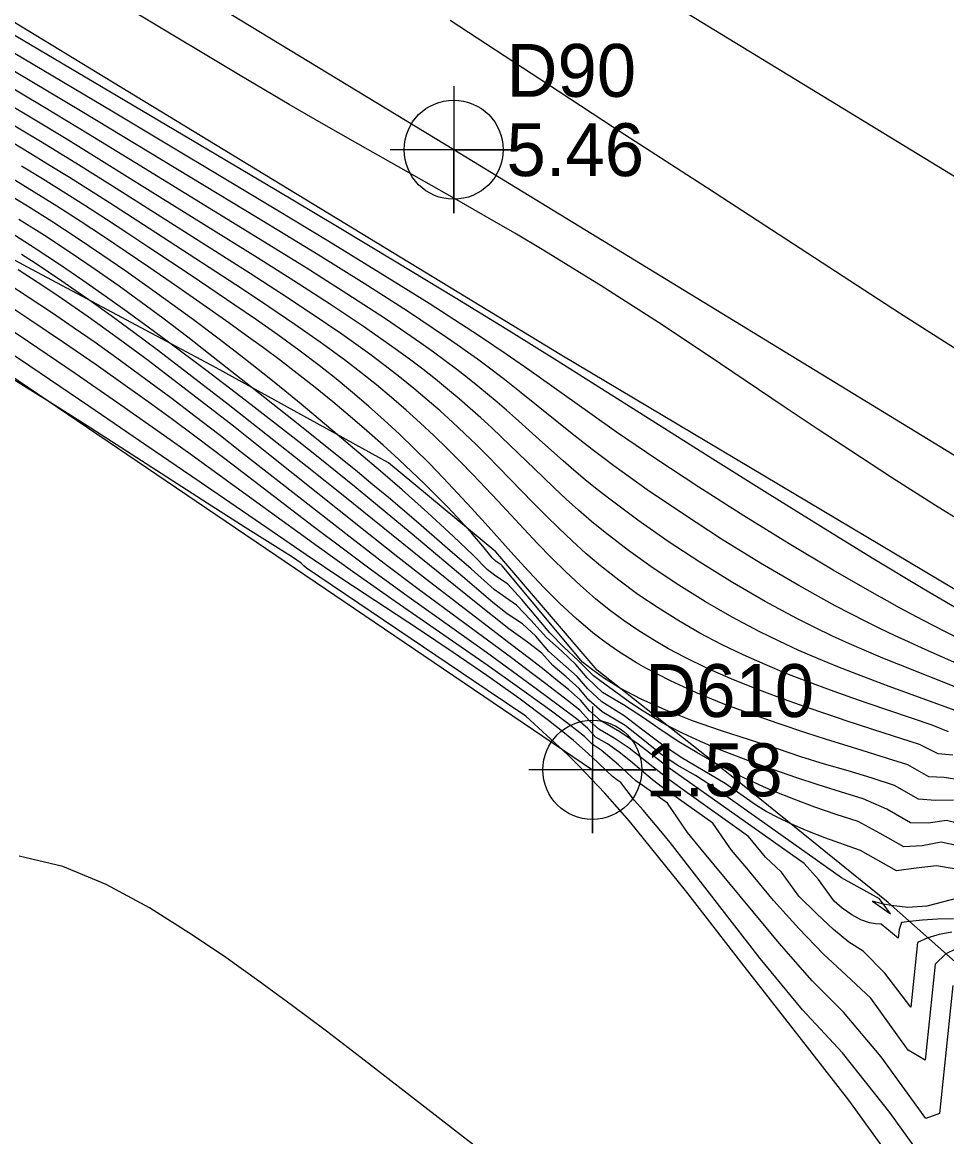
# Model space of a CAD drawing. Extents: x 2356077 to 2359823, y 225951 to 227822.
# Drawn here: x 2357348.2 to 2357391.9, y 226788.3 to 226841 of the extents above; entities that cross this region are included whole.
import ezdxf

# ---------------------------------------------------------------- set-up
doc = ezdxf.new("R2010")
doc.units = 0
for name, color, linetype in [('DTM Contours Major', 7, 'Continuous'), ('DTM Contours Minor', 7, 'Continuous'), ('Exist DTM Breakline', 7, 'Continuous'), ('Exist DTM Crownline', 7, 'Continuous'), ('Exist DTM Regular Point CELL', 7, 'Continuous'), ('Exist DTM Regular Point Cogo Elevation', 7, 'Continuous'), ('Exist DTM Regular Point Cogo Number', 7, 'Continuous'), ('Exist Roads EOP', 7, 'Continuous'), ('Exist Roads EOP Cogo Elevation', 7, 'Continuous'), ('Exist Roads EOP Cogo Number', 7, 'Continuous'), ('Exist Roads EOP Cogo Point CELL', 7, 'Continuous'), ('PH Exist DTM Breakline', 7, 'Continuous')]:
    doc.layers.add(name, color=color, linetype=linetype)

msp = doc.modelspace()

# ---------------------------------------------------------------- linework, layer by layer
at = {"layer": 'DTM Contours Major'}
for points in [[(2357394.288, 226810.936), (2357391.85, 226812.168), (2357390.78, 226812.718), (2357389.666, 226813.308), (2357389.084, 226813.624), (2357388.482, 226813.957), (2357386.536, 226815.075), (2357384.453, 226816.324), (2357382.31, 226817.653), (2357380.183, 226819.011), (2357378.148, 226820.349), (2357376.282, 226821.615), (2357375.014, 226822.503), (2357372.131, 226824.555), (2357371.057, 226825.3), (2357369.896, 226826.083), (2357369.484, 226826.355), (2357367.408, 226827.692), (2357365.105, 226829.132), (2357362.661, 226830.628), (2357360.163, 226832.138), (2357352.474, 226836.742), (2357348.683, 226839), (2357344.25, 226841.622)], [(2357392.193, 226806.339), (2357391.494, 226806.389), (2357390.618, 226806.837), (2357388.904, 226807.385), (2357387.188, 226807.947), (2357386.319, 226808.237), (2357385.166, 226808.631), (2357384.004, 226809.043), (2357382.845, 226809.479), (2357381.699, 226809.941), (2357380.579, 226810.433), (2357379.495, 226810.96), (2357378.734, 226811.368), (2357377.997, 226811.797), (2357377.285, 226812.247), (2357376.596, 226812.719), (2357375.929, 226813.213), (2357375.284, 226813.73), (2357374.569, 226814.352), (2357373.876, 226814.999), (2357373.203, 226815.666), (2357372.543, 226816.348), (2357371.893, 226817.038), (2357370.665, 226818.358), (2357370.079, 226818.982), (2357369.487, 226819.603), (2357368.885, 226820.221), (2357368.272, 226820.835), (2357367.643, 226821.445), (2357366.995, 226822.051), (2357366.327, 226822.652), (2357365.636, 226823.249), (2357364.92, 226823.844), (2357364.179, 226824.436), (2357363.409, 226825.028), (2357362.261, 226825.869), (2357361.066, 226826.707), (2357359.837, 226827.54), (2357358.589, 226828.366), (2357354.173, 226831.239), (2357352.285, 226832.458), (2357351.343, 226833.057), (2357350.399, 226833.65), (2357349.49, 226834.211), (2357348.574, 226834.769), (2357346.706, 226835.886)], [(2357392.352, 226800.934), (2357391.418, 226801.102), (2357390.46, 226800.989), (2357389.527, 226800.858), (2357387.829, 226801.829), (2357386.142, 226802.414), (2357385.326, 226802.73), (2357384.53, 226803.077), (2357383.94, 226803.361), (2357383.359, 226803.661), (2357382.854, 226803.986), (2357381.424, 226804.997), (2357379.339, 226806.218), (2357378.409, 226806.851), (2357377.524, 226807.51), (2357376.65, 226808.188), (2357375.588, 226808.851), (2357374.927, 226809.466), (2357374.415, 226810.051), (2357373.077, 226811.232), (2357372.466, 226811.962), (2357371.831, 226812.538), (2357371.113, 226813.023), (2357370.428, 226813.557), (2357369.098, 226814.689), (2357366.513, 226816.862), (2357364.607, 226818.446), (2357363.958, 226818.977), (2357363.065, 226819.7), (2357362.161, 226820.425), (2357361.248, 226821.148), (2357360.333, 226821.866), (2357358.509, 226823.277), (2357356.825, 226824.558), (2357355.076, 226825.866), (2357354.118, 226826.573), (2357353.121, 226827.3), (2357352.088, 226828.041), (2357351.024, 226828.787), (2357349.931, 226829.534), (2357348.814, 226830.273), (2357347.52, 226831.097)], [(2357392.196, 226795.436), (2357391.567, 226789.388), (2357390.913, 226789.152), (2357388.808, 226792.071), (2357387.017, 226794.178), (2357385.536, 226795.66), (2357383.976, 226797.436), (2357380.284, 226801.879), (2357379.644, 226802.676), (2357378.695, 226804.054), (2357377.489, 226804.906), (2357377.202, 226805.115), (2357376.789, 226805.497), (2357376.377, 226805.867), (2357375.964, 226806.225), (2357375.547, 226806.576), (2357375.135, 226806.857), (2357374.769, 226807.208), (2357374.035, 226807.781), (2357373.261, 226808.365), (2357372.857, 226808.664), (2357371.578, 226809.587), (2357370.205, 226810.554), (2357365.81, 226813.598), (2357363.895, 226814.94), (2357362.12, 226816.21), (2357359.55, 226818.078), (2357357.313, 226819.705), (2357356.132, 226820.557), (2357354.898, 226821.437), (2357352.828, 226822.892), (2357350.663, 226824.388), (2357348.461, 226825.881), (2357346.281, 226827.331)]]:
    msp.add_lwpolyline(points, dxfattribs=at)
at = {"layer": 'DTM Contours Minor'}
for points in [[(2357393.447, 226816.859), (2357391.377, 226818.147), (2357389.344, 226819.436), (2357387.362, 226820.72), (2357385.767, 226821.773), (2357384.211, 226822.814), (2357381.196, 226824.845), (2357379.724, 226825.83), (2357378.269, 226826.79), (2357376.911, 226827.669), (2357375.557, 226828.527), (2357374.202, 226829.369), (2357372.839, 226830.198), (2357371.463, 226831.018), (2357370.067, 226831.832), (2357368.609, 226832.667), (2357364.039, 226835.248), (2357362.437, 226836.161), (2357360.79, 226837.114), (2357358.468, 226838.486), (2357353.631, 226841.387)], [(2357416.292, 226810.374), (2357412.848, 226812.565), (2357407.759, 226815.816), (2357406.023, 226816.919), (2357403.615, 226818.44), (2357396.215, 226823.089), (2357393.794, 226824.617), (2357391.447, 226826.108), (2357389.675, 226827.245), (2357386.321, 226829.417), (2357380.582, 226833.151), (2357376.184, 226835.995), (2357373.517, 226837.735), (2357368.415, 226841.085)], [(2357415.336, 226799.772), (2357411.261, 226802.23), (2357408.863, 226803.662), (2357406.332, 226805.161), (2357403.744, 226806.685), (2357401.172, 226808.189), (2357398.69, 226809.631), (2357395.092, 226811.702), (2357392.654, 226813.105), (2357391.053, 226814.044), (2357390.639, 226814.29), (2357388.371, 226815.657), (2357385.945, 226817.148), (2357383.416, 226818.722), (2357380.842, 226820.338), (2357373.474, 226824.982), (2357371.292, 226826.34), (2357368.639, 226827.968), (2357365.856, 226829.654), (2357363.003, 226831.367), (2357360.14, 226833.074), (2357353.803, 226836.829), (2357347.433, 226840.587)], [(2357392.672, 226810.538), (2357390.736, 226811.398), (2357390.094, 226811.689), (2357389.439, 226811.991), (2357388.768, 226812.31), (2357388.077, 226812.649), (2357387.363, 226813.01), (2357386.621, 226813.4), (2357384.9, 226814.353), (2357383.091, 226815.417), (2357381.253, 226816.553), (2357379.445, 226817.724), (2357377.727, 226818.889), (2357376.157, 226820.012), (2357375.63, 226820.405), (2357375.128, 226820.788), (2357374.186, 226821.528), (2357371.773, 226823.474), (2357370.983, 226824.094), (2357370.141, 226824.732), (2357369.695, 226825.06), (2357369.229, 226825.396), (2357368.74, 226825.74), (2357368.228, 226826.095), (2357366.383, 226827.325), (2357364.334, 226828.636), (2357362.157, 226829.99), (2357359.932, 226831.352), (2357350.99, 226836.76), (2357347.791, 226838.672)], [(2357392.488, 226809.479), (2357389.631, 226810.617), (2357388.874, 226810.927), (2357388.102, 226811.253), (2357387.312, 226811.598), (2357386.502, 226811.968), (2357385.67, 226812.366), (2357384.814, 226812.798), (2357383.313, 226813.608), (2357381.773, 226814.501), (2357380.23, 226815.454), (2357378.723, 226816.443), (2357377.287, 226817.444), (2357375.96, 226818.433), (2357375.367, 226818.901), (2357374.803, 226819.362), (2357374.266, 226819.814), (2357373.751, 226820.259), (2357372.772, 226821.127), (2357371.498, 226822.268), (2357371.07, 226822.645), (2357370.633, 226823.023), (2357370.183, 226823.404), (2357369.715, 226823.789), (2357369.228, 226824.179), (2357368.717, 226824.576), (2357368.18, 226824.982), (2357367.615, 226825.397), (2357367.019, 226825.823), (2357365.351, 226826.964), (2357363.522, 226828.159), (2357361.592, 226829.38), (2357359.623, 226830.601), (2357353.491, 226834.36), (2357351.301, 226835.7), (2357349.207, 226836.965), (2357347.002, 226838.282)], [(2357392.52, 226808.369), (2357389.188, 226809.587), (2357388.525, 226809.833), (2357387.644, 226810.166), (2357386.747, 226810.517), (2357385.837, 226810.89), (2357384.912, 226811.289), (2357383.975, 226811.72), (2357383.025, 226812.185), (2357381.755, 226812.858), (2357380.483, 226813.59), (2357379.228, 226814.367), (2357378.007, 226815.178), (2357376.84, 226816.013), (2357375.744, 226816.858), (2357375.101, 226817.389), (2357374.488, 226817.919), (2357373.902, 226818.446), (2357373.337, 226818.97), (2357372.791, 226819.49), (2357370.838, 226821.375), (2357370.358, 226821.827), (2357369.868, 226822.28), (2357369.362, 226822.733), (2357368.837, 226823.19), (2357368.289, 226823.65), (2357367.715, 226824.116), (2357367.114, 226824.588), (2357366.481, 226825.067), (2357365.814, 226825.556), (2357364.315, 226826.605), (2357362.699, 226827.682), (2357361.009, 226828.771), (2357359.288, 226829.857), (2357354.221, 226833.012), (2357351.793, 226834.524), (2357350.234, 226835.48), (2357348.687, 226836.416), (2357346.251, 226837.869)], [(2357391.983, 226807.44), (2357391.211, 226807.743), (2357388.181, 226808.776), (2357387.418, 226809.042), (2357386.405, 226809.404), (2357385.378, 226809.784), (2357384.344, 226810.186), (2357383.309, 226810.615), (2357382.276, 226811.074), (2357381.253, 226811.569), (2357380.228, 226812.109), (2357379.223, 226812.686), (2357378.244, 226813.296), (2357377.296, 226813.936), (2357376.385, 226814.602), (2357375.515, 226815.291), (2357374.834, 226815.872), (2357374.181, 226816.463), (2357373.551, 226817.062), (2357372.94, 226817.664), (2357372.342, 226818.268), (2357370.701, 226819.95), (2357370.171, 226820.486), (2357369.633, 226821.019), (2357369.082, 226821.551), (2357368.516, 226822.081), (2357367.93, 226822.611), (2357367.322, 226823.142), (2357366.688, 226823.674), (2357366.026, 226824.209), (2357365.335, 226824.748), (2357364.61, 226825.292), (2357363.284, 226826.24), (2357361.879, 226827.198), (2357360.423, 226828.158), (2357358.942, 226829.112), (2357352.435, 226833.243), (2357350.697, 226834.33), (2357349.021, 226835.355), (2357347.302, 226836.386)], [(2357392.583, 226805.155), (2357391.788, 226805.282), (2357391.051, 226805.311), (2357390.068, 226805.873), (2357389.108, 226806.176), (2357388.152, 226806.468), (2357387.19, 226806.768), (2357386.22, 226807.077), (2357385.24, 226807.395), (2357383.937, 226807.827), (2357382.627, 226808.283), (2357381.329, 226808.766), (2357380.058, 226809.284), (2357378.834, 226809.841), (2357377.674, 226810.442), (2357377.227, 226810.699), (2357376.793, 226810.964), (2357376.371, 226811.238), (2357375.959, 226811.522), (2357375.557, 226811.816), (2357375.164, 226812.121), (2357374.37, 226812.791), (2357373.604, 226813.502), (2357372.862, 226814.245), (2357372.135, 226815.013), (2357371.419, 226815.797), (2357370.061, 226817.306), (2357369.412, 226818.021), (2357368.755, 226818.732), (2357368.09, 226819.438), (2357367.413, 226820.137), (2357366.722, 226820.828), (2357366.016, 226821.509), (2357365.293, 226822.179), (2357364.551, 226822.84), (2357363.791, 226823.492), (2357363.01, 226824.134), (2357362.207, 226824.767), (2357361.246, 226825.493), (2357360.259, 226826.209), (2357359.251, 226826.917), (2357358.227, 226827.62), (2357356.153, 226829.016), (2357354.154, 226830.35), (2357353.15, 226831.014), (2357352.141, 226831.674), (2357351.126, 226832.328), (2357350.103, 226832.975), (2357349.117, 226833.586), (2357348.122, 226834.191)], [(2357392.223, 226804.209), (2357391.372, 226804.187), (2357390.569, 226804.256), (2357389.435, 226804.904), (2357388.329, 226805.264), (2357387.234, 226805.583), (2357386.127, 226805.914), (2357385.008, 226806.257), (2357383.949, 226806.622), (2357381.208, 226807.495), (2357379.872, 226807.96), (2357378.619, 226808.455), (2357377.45, 226808.979), (2357376.393, 226809.536), (2357376.04, 226809.748), (2357375.704, 226809.965), (2357375.383, 226810.187), (2357375.076, 226810.415), (2357374.669, 226810.738), (2357370.877, 226815.282), (2357370.825, 226815.333), (2357370.589, 226815.492), (2357370.404, 226815.67), (2357369.952, 226816.222), (2357369.472, 226816.781), (2357369.216, 226817.068), (2357368.756, 226817.569), (2357368.261, 226818.09), (2357367.733, 226818.627), (2357367.176, 226819.177), (2357366.592, 226819.739), (2357365.984, 226820.31), (2357365.241, 226820.989), (2357364.47, 226821.672), (2357363.675, 226822.357), (2357362.859, 226823.04), (2357362.024, 226823.718), (2357361.172, 226824.388), (2357360.379, 226824.993), (2357359.576, 226825.591), (2357358.761, 226826.184), (2357357.935, 226826.775), (2357356.251, 226827.959), (2357355.209, 226828.684), (2357354.153, 226829.413), (2357353.083, 226830.142), (2357352, 226830.868), (2357350.905, 226831.588), (2357349.799, 226832.297), (2357348.73, 226832.965), (2357347.654, 226833.622)], [(2357392.782, 226803.019), (2357391.889, 226803.243), (2357391.028, 226803.11), (2357390.193, 226803.139), (2357389.071, 226803.781), (2357387.95, 226804.269), (2357386.878, 226804.591), (2357385.815, 226804.927), (2357384.763, 226805.274), (2357383.724, 226805.631), (2357382.83, 226805.95), (2357381.95, 226806.277), (2357381.088, 226806.618), (2357380.248, 226806.976), (2357379.435, 226807.355), (2357378.651, 226807.758), (2357378.024, 226808.114), (2357377.418, 226808.49), (2357376.831, 226808.885), (2357375.727, 226809.687), (2357375.196, 226810.088), (2357374.466, 226810.802), (2357373.785, 226811.446), (2357373.125, 226812.116), (2357371.802, 226813.701), (2357371.134, 226814.419), (2357370.511, 226814.839), (2357370.166, 226815.12), (2357369.49, 226815.786), (2357368.552, 226816.685), (2357367.95, 226817.249), (2357367.344, 226817.804), (2357366.738, 226818.35), (2357366.132, 226818.887), (2357365.117, 226819.765), (2357363.475, 226821.15), (2357363.06, 226821.499), (2357361.355, 226822.931), (2357360.766, 226823.419), (2357360.165, 226823.911), (2357359.549, 226824.406), (2357358.509, 226825.222), (2357357.416, 226826.054), (2357356.261, 226826.915), (2357355.238, 226827.665), (2357354.17, 226828.435), (2357353.063, 226829.217), (2357351.922, 226830.005), (2357350.753, 226830.791), (2357349.563, 226831.568), (2357348.409, 226832.297), (2357347.245, 226833.012)], [(2357393.462, 226801.816), (2357391.644, 226802.218), (2357390.739, 226802.048), (2357389.868, 226801.994), (2357388.757, 226802.63), (2357387.716, 226803.194), (2357386.677, 226803.523), (2357385.662, 226803.874), (2357384.673, 226804.246), (2357383.713, 226804.636), (2357383.238, 226804.84), (2357382.768, 226805.05), (2357382.302, 226805.267), (2357381.839, 226805.494), (2357381.374, 226805.731), (2357380.908, 226805.98), (2357380.074, 226806.454), (2357379.232, 226806.968), (2357378.389, 226807.517), (2357377.55, 226808.099), (2357376.618, 226808.707), (2357375.611, 226809.297), (2357374.884, 226809.989), (2357374.352, 226810.626), (2357373.687, 226811.244), (2357372.973, 226811.893), (2357372.227, 226812.72), (2357371.55, 226813.433), (2357371.028, 226813.786), (2357370.485, 226814.167), (2357369.396, 226815.14), (2357368.287, 226816.114), (2357366.909, 226817.306), (2357365.486, 226818.513), (2357364.758, 226819.121), (2357364.02, 226819.729), (2357363.134, 226820.449), (2357361.375, 226821.856), (2357358.966, 226823.763), (2357356.981, 226825.337), (2357355.997, 226826.101), (2357354.813, 226826.997), (2357353.812, 226827.737), (2357352.743, 226828.509), (2357351.612, 226829.303), (2357350.431, 226830.108), (2357349.207, 226830.913), (2357348.006, 226831.675)], [(2357395.018, 226800.251), (2357390.958, 226799.186), (2357390.059, 226799.129), (2357389.282, 226799.22), (2357388.912, 226799.287), (2357388.733, 226799.328), (2357388.558, 226799.372), (2357388.385, 226799.421), (2357389.241, 226798.823), (2357388.726, 226799.536), (2357386.928, 226800.532), (2357380.919, 226804.779), (2357380.017, 226805.363), (2357379.158, 226805.865), (2357378.364, 226806.398), (2357377.518, 226807.066), (2357376.683, 226807.733), (2357375.607, 226808.381), (2357374.975, 226808.936), (2357374.512, 226809.491), (2357373.905, 226810.033), (2357373.265, 226810.573), (2357372.746, 226811.154), (2357372.072, 226811.67), (2357371.184, 226812.302), (2357369.567, 226813.606), (2357366.525, 226816.039), (2357363.423, 226818.544), (2357361.637, 226819.975), (2357359.766, 226821.456), (2357357.822, 226822.979), (2357356.735, 226823.822), (2357355.638, 226824.665), (2357354.539, 226825.499), (2357353.447, 226826.316), (2357352.371, 226827.107), (2357351.319, 226827.863), (2357350.673, 226828.317), (2357350.036, 226828.756), (2357349.402, 226829.184), (2357348.766, 226829.602), (2357348.123, 226830.015)], [(2357392.231, 226798.584), (2357391.463, 226798.568), (2357390.762, 226798.522), (2357390.142, 226798.459), (2357389.758, 226798.412), (2357389.652, 226798.08), (2357389.61, 226797.676), (2357388.806, 226798.331), (2357388.527, 226798.348), (2357388.252, 226798.4), (2357387.838, 226798.551), (2357387.408, 226798.785), (2357386.956, 226799.094), (2357386.579, 226799.423), (2357385.843, 226800.444), (2357385.164, 226801.204), (2357378.815, 226805.691), (2357377.299, 226806.851), (2357376.445, 226807.432), (2357375.542, 226807.96), (2357375.005, 226808.429), (2357374.578, 226808.94), (2357374.002, 226809.43), (2357373.402, 226809.907), (2357372.852, 226810.375), (2357372.227, 226810.861), (2357371.252, 226811.597), (2357369.343, 226813.064), (2357367.436, 226814.526), (2357365.93, 226815.697), (2357364.245, 226817.033), (2357359.891, 226820.512), (2357358.151, 226821.889), (2357356.848, 226822.908), (2357355.499, 226823.95), (2357354.113, 226825), (2357352.702, 226826.043), (2357351.275, 226827.067), (2357349.844, 226828.056), (2357348.91, 226828.677), (2357347.971, 226829.283)], [(2357392.149, 226797.96), (2357391.546, 226797.85), (2357391.003, 226797.698), (2357390.528, 226797.472), (2357390.211, 226794.417), (2357388.975, 226796.016), (2357387.952, 226797.067), (2357387.278, 226797.492), (2357386.545, 226798.093), (2357385.755, 226798.829), (2357384.912, 226799.657), (2357384.085, 226800.793), (2357383.327, 226801.511), (2357382.531, 226802.491), (2357379.379, 226804.719), (2357378.801, 226805.145), (2357378.16, 226805.657), (2357376.882, 226806.657), (2357376.163, 226807.139), (2357375.436, 226807.564), (2357375.002, 226807.96), (2357374.552, 226808.459), (2357374.02, 226808.871), (2357373.557, 226809.239), (2357372.931, 226809.707), (2357372.372, 226810.132), (2357371.306, 226810.931), (2357369.098, 226812.564), (2357366.887, 226814.197), (2357365.291, 226815.397), (2357363.758, 226816.575), (2357361.391, 226818.424), (2357358.54, 226820.655), (2357357.458, 226821.494), (2357356.338, 226822.353), (2357355.188, 226823.226), (2357354.012, 226824.103), (2357352.817, 226824.979), (2357351.609, 226825.844), (2357350.577, 226826.566), (2357349.538, 226827.275), (2357348.493, 226827.971), (2357347.44, 226828.654)], [(2357392.317, 226797.157), (2357391.863, 226796.938), (2357391.361, 226796.447), (2357390.89, 226791.913), (2357390.088, 226792.385), (2357388.321, 226794.835), (2357387.153, 226795.92), (2357386.067, 226796.921), (2357384.909, 226798.133), (2357383.707, 226799.459), (2357382.444, 226800.98), (2357381.72, 226801.842), (2357380.842, 226803.11), (2357378.45, 226804.801), (2357377.986, 226805.169), (2357377.461, 226805.614), (2357376.937, 226806.047), (2357376.412, 226806.471), (2357375.849, 226806.864), (2357375.291, 226807.19), (2357374.917, 226807.591), (2357374.455, 226807.999), (2357373.525, 226808.703), (2357372.549, 226809.428), (2357371.364, 226810.291), (2357370.126, 226811.181), (2357366.352, 226813.874), (2357364.694, 226815.079), (2357363.357, 226816.073), (2357361.928, 226817.155), (2357358.144, 226820.052), (2357357.224, 226820.748), (2357356.265, 226821.466), (2357355.267, 226822.204), (2357354.227, 226822.962), (2357353.145, 226823.739), (2357351.653, 226824.789), (2357350.106, 226825.854), (2357348.527, 226826.916), (2357346.938, 226827.959)], [(2357391.687, 226785.989), (2357389.209, 226789.426), (2357386.978, 226792.248), (2357385.075, 226794.283), (2357383.085, 226796.707), (2357379.264, 226801.633), (2357378.813, 226802.198), (2357378.377, 226802.735), (2357377.952, 226803.245), (2357377.539, 226803.73), (2357377.135, 226804.19), (2357376.481, 226805.044), (2357376.297, 226805.164), (2357376.085, 226805.317), (2357375.449, 226805.937), (2357375.125, 226806.241), (2357374.797, 226806.539), (2357374.243, 226807.021), (2357373.669, 226807.498), (2357373.069, 226807.975), (2357371.665, 226809.03), (2357370.148, 226810.105), (2357368.551, 226811.193), (2357366.909, 226812.285), (2357363.277, 226814.679), (2357361.597, 226815.805), (2357359.175, 226817.458), (2357356.529, 226819.278), (2357354.013, 226821.002), (2357351.307, 226822.845), (2357348.521, 226824.729), (2357345.762, 226826.577)], [(2357392.537, 226782.722), (2357387.276, 226790.018), (2357384.926, 226793.03), (2357382.319, 226796.345), (2357379.604, 226799.857), (2357376.889, 226803.203), (2357376.305, 226803.878), (2357375.725, 226804.527), (2357375.088, 226805.213), (2357374.507, 226805.815), (2357373.981, 226806.34), (2357371.982, 226808.169), (2357370.162, 226809.405), (2357361.616, 226815.174), (2357361.482, 226815.281), (2357361.355, 226815.418), (2357360.953, 226815.702), (2357358.716, 226817.103), (2357356.907, 226818.256), (2357351.4, 226821.799), (2357349.518, 226823.002), (2357347.515, 226824.246)], [(2357371.157, 226786.627), (2357368.47, 226788.699), (2357364.193, 226792.018), (2357362.553, 226793.274), (2357360.946, 226794.483), (2357359.362, 226795.643), (2357357.789, 226796.756), (2357356.217, 226797.822), (2357354.185, 226799.105), (2357352.138, 226800.218), (2357350.079, 226801.066), (2357348.011, 226801.555)]]:
    msp.add_lwpolyline(points, dxfattribs=at)
at = {"layer": 'Exist DTM Breakline'}
msp.add_lwpolyline([(2357286.558, 226865.679), (2357375.137, 226805.637)], dxfattribs=at)
at = {"layer": 'Exist DTM Crownline'}
msp.add_lwpolyline([(2357542.756, 226741.609), (2357459.889, 226792.427), (2357374.177, 226844.74), (2357291.426, 226895.083), (2357208.118, 226946.275), (2357125.882, 226996.539), (2357045.017, 227045.595), (2356966.337, 227093.498), (2356883.413, 227143.712), (2356799.704, 227194.618), (2356722.637, 227241.528), (2356636.765, 227293.74), (2356553.053, 227344.465), (2356470.397, 227394.758), (2356383.201, 227447.638), (2356299.889, 227498.478), (2356223.248, 227545.375)], dxfattribs=at)
at = {"layer": 'Exist DTM Regular Point CELL'}
msp.add_lwpolyline([(2357375.137, 226808.637), (2357375.137, 226802.637), (2357375.137, 226805.637), (2357378.137, 226805.637), (2357372.137, 226805.637)], dxfattribs=at)
msp.add_circle((2357375.137, 226805.637), 2.344, dxfattribs=at)
at = {"layer": 'Exist Roads EOP'}
msp.add_lwpolyline([(2357548.158, 226751.097), (2357551.518, 226748.955), (2357539.932, 226730.044), (2357536.732, 226732.588), (2357457.094, 226780.918), (2357368.575, 226834.971), (2357285.95, 226885.112), (2357202.56, 226936.462), (2357119.743, 226986.718), (2357040.047, 227034.838), (2356959.55, 227083.993), (2356876.77, 227134.388), (2356794.33, 227184.148), (2356716.529, 227232.438), (2356632.17, 227283.448), (2356547.589, 227334.799), (2356465.16, 227384.805), (2356376.528, 227438.798), (2356293.908, 227488.913), (2356217.843, 227535.566)], dxfattribs=at)
at = {"layer": 'Exist Roads EOP Cogo Point CELL'}
msp.add_lwpolyline([(2357368.575, 226837.971), (2357368.575, 226831.971), (2357368.575, 226834.971), (2357371.575, 226834.971), (2357365.575, 226834.971)], dxfattribs=at)
msp.add_circle((2357368.575, 226834.971), 2.344, dxfattribs=at)
at = {"layer": 'PH Exist DTM Breakline'}
for points in [[(2357134.751, 226970.426), (2357158.028, 226955.6), (2357176.952, 226945.122), (2357197.905, 226932.262), (2357212.892, 226921.066), (2357229.01, 226911.408), (2357243.825, 226903.007), (2357264.516, 226891.487), (2357285.525, 226878.969), (2357309.065, 226864.903), (2357332.833, 226850.108), (2357352.43, 226838.187), (2357373.686, 226825.25), (2357394.277, 226813), (2357414.012, 226801.184), (2357434.963, 226788.955), (2357455.092, 226776.87), (2357475.043, 226763.829)], [(2357466.748, 226754.09), (2357452.775, 226763.314), (2357443.115, 226770.288), (2357432.931, 226777.162), (2357423.626, 226781.666), (2357414.775, 226785.197), (2357406.24, 226788.427), (2357395.626, 226793.612), (2357389.127, 226799.356), (2357382.246, 226804.926), (2357375.363, 226810.348), (2357370.567, 226815.95), (2357365.485, 226820.158), (2357357.345, 226824.66), (2357348.411, 226829.41), (2357338.404, 226834.834), (2357329.327, 226839.832), (2357322.093, 226843.761)]]:
    msp.add_lwpolyline(points, dxfattribs=at)

# ---------------------------------------------------------------- texts
at = {"layer": 'Exist DTM Regular Point Cogo Elevation'}
msp.add_text('1.58', height=2.5, dxfattribs=at).set_placement((2357377.637, 226804.387))
at = {"layer": 'Exist DTM Regular Point Cogo Number'}
msp.add_text('D610', height=2.5, dxfattribs=at).set_placement((2357377.637, 226808.137))
at = {"layer": 'Exist Roads EOP Cogo Elevation'}
msp.add_text('5.46', height=2.5, dxfattribs=at).set_placement((2357371.075, 226833.721))
at = {"layer": 'Exist Roads EOP Cogo Number'}
msp.add_text('D90', height=2.5, dxfattribs=at).set_placement((2357371.075, 226837.471))

doc.saveas('drawing.dxf')
